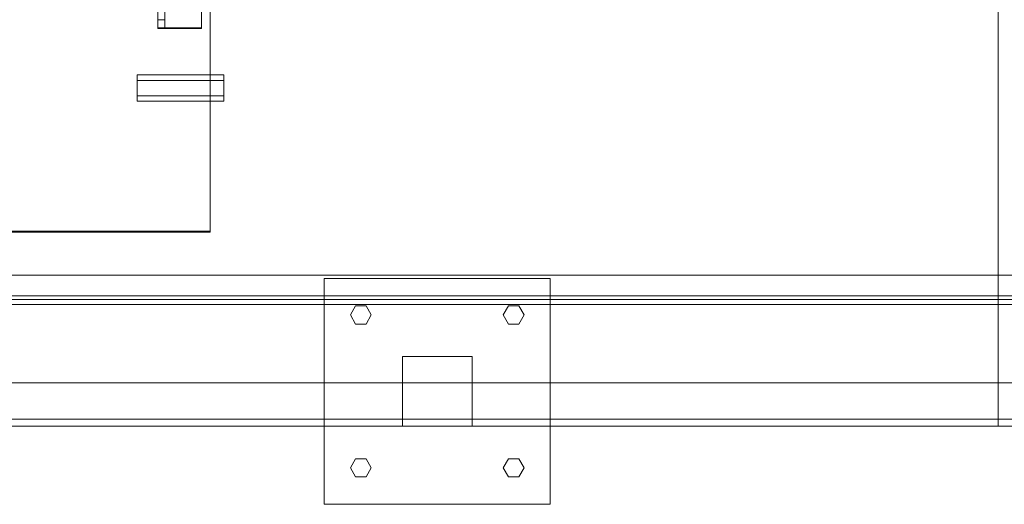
# Model space of a CAD drawing. Header units: millimetres. Extents: x -3490 to 61924, y -72580 to 6847.
# Tile 642 of 656: x 27146 to 27712, y -20950 to -20671. Entities that reach past the tile are written whole.
import ezdxf

# ---------------------------------------------------------------- set-up
doc = ezdxf.new("R2010")
doc.units = ezdxf.units.MM
doc.layers.add('superior_C09', color=7, linetype='Continuous', lineweight=0)
doc.layers.add('superior_C10', color=7, linetype='Continuous', lineweight=0)

msp = doc.modelspace()

# ---------------------------------------------------------------- linework, layer by layer
at = {"layer": 'superior_C09'}
for p, q in [((27225.067, -17791.265), (27225.067, -20671.082)), ((27229.067, -20671.082), (27229.067, -17791.265)), ((27225.067, -17795.908), (27225.067, -20675.726)), ((27225.067, -20676.032), (27225.067, -17796.215)), ((27229.067, -17796.215), (27229.067, -20676.032)), ((27250.067, -20675.726), (27250.067, -17795.908)), ((27250.067, -17796.215), (27250.067, -20676.032)), ((27255.067, -20792.712), (27255.067, -20413.207)), ((27255.067, -20413.82), (27255.067, -20793.324)), ((27225.067, -20671.082), (27229.067, -20671.082)), ((27225.067, -20676.032), (27225.067, -20671.082)), ((27225.067, -20675.726), (27250.067, -20675.726)), ((27225.067, -20676.032), (27225.067, -20675.726)), ((27229.067, -20676.032), (27225.067, -20676.032)), ((27250.067, -20676.032), (27225.067, -20676.032)), ((27229.067, -20676.032), (27229.067, -20671.082)), ((27250.067, -20676.032), (27250.067, -20675.726)), ((27213.067, -20702.829), (27213.067, -20714.814)), ((27263.067, -20702.829), (27213.067, -20702.829)), ((27213.067, -20702.829), (27213.067, -20705.993)), ((27263.067, -20714.814), (27263.067, -20702.829)), ((27263.067, -20705.993), (27263.067, -20702.829)), ((27213.067, -20705.993), (27263.067, -20705.993)), ((27213.067, -20717.977), (27213.067, -20705.993)), ((27263.067, -20705.993), (27263.067, -20717.977)), ((27213.067, -20714.814), (27263.067, -20714.814)), ((27213.067, -20717.977), (27213.067, -20714.814)), ((27263.067, -20717.977), (27263.067, -20714.814)), ((27263.067, -20717.977), (27213.067, -20717.977)), ((26925.067, -20792.712), (27255.067, -20792.712)), ((27255.067, -20793.324), (26925.067, -20793.324)), ((27255.067, -20793.324), (27255.067, -20792.712))]:
    msp.add_line(p, q, dxfattribs=at)
at = {"layer": 'superior_C10'}
for p, q in [((27708.691, -20905), (27708.691, -20455)), ((18926.612, -20818), (27811.615, -20818)), ((27812.948, -20818), (18927.945, -20818)), ((27320.835, -20950), (27320.835, -20820)), ((27320.835, -20820), (27450.835, -20820)), ((27450.835, -20820), (27450.835, -20950)), ((27888.22, -20830), (18808.22, -20830)), ((18808.886, -20830), (27888.886, -20830)), ((27911.114, -20830), (18831.114, -20830)), ((18831.78, -20830), (27911.78, -20830)), ((18890.279, -20832), (27853.281, -20832)), ((27861.061, -20832), (18898.059, -20832)), ((27842.198, -20830), (18898.696, -20830)), ((18899.362, -20830), (27842.865, -20830)), ((27853.281, -20835), (18890.279, -20835)), ((18898.059, -20835), (27861.061, -20835)), ((27335.835, -20841), (27338.835, -20835.804)), ((27338.835, -20835.804), (27344.835, -20835.804)), ((27344.835, -20835.804), (27347.835, -20841)), ((27423.835, -20841), (27426.835, -20835.804)), ((27426.835, -20835.804), (27432.835, -20835.804)), ((27432.835, -20835.804), (27435.835, -20841)), ((27338.835, -20846.196), (27335.835, -20841)), ((27347.835, -20841), (27344.835, -20846.196)), ((27426.835, -20846.196), (27423.835, -20841)), ((27435.835, -20841), (27432.835, -20846.196)), ((27344.835, -20846.196), (27338.835, -20846.196)), ((27432.835, -20846.196), (27426.835, -20846.196)), ((27365.835, -20905), (27365.835, -20865)), ((27365.835, -20865), (27405.835, -20865)), ((27405.835, -20865), (27405.835, -20905)), ((18725.079, -20880), (27941.576, -20880)), ((27942.91, -20880), (18726.412, -20880)), ((18747.306, -20880), (27963.804, -20880)), ((27965.137, -20880), (18748.639, -20880)), ((26643.583, -20880), (27811.615, -20880)), ((27812.948, -20880), (26644.916, -20880)), ((18725.079, -20901), (27941.576, -20901)), ((27963.137, -20901), (18746.639, -20901)), ((27811.615, -20901), (18926.612, -20901)), ((18927.945, -20901), (27812.948, -20901)), ((26607.797, -20901), (27775.829, -20901)), ((27812.948, -20901), (26644.916, -20901)), ((27941.576, -20905), (18725.079, -20905)), ((18726.412, -20905), (27942.91, -20905)), ((18746.639, -20905), (27963.137, -20905)), ((27963.804, -20905), (18747.306, -20905)), ((18748.639, -20905), (27965.137, -20905)), ((27775.829, -20905), (26607.797, -20905)), ((27811.615, -20905), (26643.583, -20905)), ((26644.916, -20905), (27812.948, -20905)), ((27405.835, -20905), (27365.835, -20905)), ((27747.691, -20905), (27708.691, -20905)), ((27708.691, -20905), (27714.248, -20905)), ((27335.835, -20929), (27338.835, -20923.804)), ((27338.835, -20923.804), (27344.835, -20923.804)), ((27344.835, -20923.804), (27347.835, -20929)), ((27423.835, -20929), (27426.835, -20923.804)), ((27426.835, -20923.804), (27432.835, -20923.804)), ((27432.835, -20923.804), (27435.835, -20929)), ((27338.835, -20934.196), (27335.835, -20929)), ((27347.835, -20929), (27344.835, -20934.196)), ((27426.835, -20934.196), (27423.835, -20929)), ((27435.835, -20929), (27432.835, -20934.196)), ((27344.835, -20934.196), (27338.835, -20934.196)), ((27432.835, -20934.196), (27426.835, -20934.196)), ((27450.835, -20950), (27320.835, -20950))]:
    msp.add_line(p, q, dxfattribs=at)

doc.saveas('drawing.dxf')
